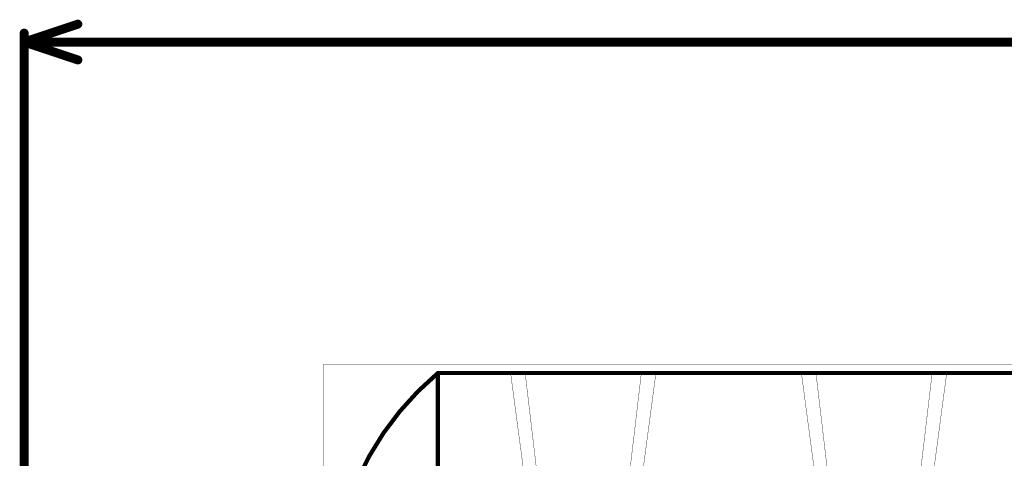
# Model space of a CAD drawing. Header units: millimetres. Extents: x 138 to 555, y 26 to 334.
# Tile 384 of 656: x 161 to 189, y 313 to 325. Entities that reach past the tile are written whole.
import ezdxf

# ---------------------------------------------------------------- set-up
doc = ezdxf.new("R2010")
doc.units = ezdxf.units.MM
for name, color, linetype in [('DrillDrawing', 1, 'Continuous'), ('Mechanical20', 56, 'Continuous'), ('Mechanical27', 56, 'Continuous'), ('TopOverlay', 2, 'Continuous')]:
    doc.layers.add(name, color=color, linetype=linetype)

# ---------------------------------------------------------------- blocks, each defined once
blk = doc.blocks.new('CON_RJ45_YD_48F_01GYDXNL_LED_P_806')
at = {"layer": 'Mechanical20', "const_width": 0.01}
for points in [[(11.5, 3.6), (11.5, -3.75)], [(11.5, -3.75), (-11.5, -3.75)]]:
    blk.add_lwpolyline(points, dxfattribs=at)
at = {"layer": 'Mechanical20', "const_width": 0.005}
blk.add_lwpolyline([(11.498, -3.75, 1), (11.502, -3.75, 1)], format="xyb", close=True, dxfattribs=at)
blk.add_lwpolyline([(11.498, -3.75, 1), (11.502, -3.75, 1)], format="xyb", close=True, dxfattribs=at)
at = {"layer": 'Mechanical27', "const_width": 0.01}
for points in [[(8.255, 18.34), (8.255, -3.5)], [(-5.251, 3.556), (-6.19, -3.5)], [(-2.065, -3.5), (-3.004, 3.556)], [(3.004, 3.556), (2.065, -3.5)], [(6.19, -3.5), (5.251, 3.556)], [(-4.994, 3.147), (-5.777, -3.5)], [(-2.478, -3.5), (-3.261, 3.147)], [(3.261, 3.147), (2.478, -3.5)], [(5.777, -3.5), (4.994, 3.147)], [(8.255, -3.5), (-8.255, -3.5)]]:
    blk.add_lwpolyline(points, dxfattribs=at)
blk.add_lwpolyline([(11.255, 3.298, -0.232707), (8.257, -3.498)], format="xyb", dxfattribs=at)
at = {"layer": 'Mechanical27', "const_width": 0.005}
for points in [[(-6.192, -3.5, 1), (-6.188, -3.5, 1)], [(-5.78, -3.5, 1), (-5.775, -3.5, 1)], [(-2.48, -3.5, 1), (-2.475, -3.5, 1)], [(-2.067, -3.5, 1), (-2.063, -3.5, 1)], [(2.063, -3.5, 1), (2.067, -3.5, 1)], [(2.475, -3.5, 1), (2.48, -3.5, 1)], [(5.775, -3.5, 1), (5.78, -3.5, 1)], [(6.188, -3.5, 1), (6.192, -3.5, 1)], [(8.253, -3.5, 1), (8.257, -3.5, 1)], [(8.253, -3.5, 1), (8.257, -3.5, 1)], [(8.255, -3.498, 1), (8.26, -3.498, 1)]]:
    blk.add_lwpolyline(points, format="xyb", close=True, dxfattribs=at)
at = {"layer": 'TopOverlay', "const_width": 0.12}
for points in [[(8.255, 9.18), (8.255, -3.5)], [(8.255, -3.5), (-8.255, -3.5)]]:
    blk.add_lwpolyline(points, dxfattribs=at)
blk.add_lwpolyline([(11.255, 3.298, -0.232707), (8.257, -3.498)], format="xyb", dxfattribs=at)
at = {"layer": 'TopOverlay', "const_width": 0.06}
for points in [[(8.225, -3.5, 1), (8.285, -3.5, 1)], [(8.225, -3.5, 1), (8.285, -3.5, 1)], [(8.227, -3.498, 1), (8.287, -3.498, 1)]]:
    blk.add_lwpolyline(points, format="xyb", close=True, dxfattribs=at)

msp = doc.modelspace()

# ---------------------------------------------------------------- linework, layer by layer
at = {"layer": 'DrillDrawing', "const_width": 0.254}
for points in [[(160.82, 324.409), (162.344, 324.917)], [(160.82, 311.507), (160.82, 324.663)], [(160.82, 324.409), (249.371, 324.409)], [(160.82, 324.409), (162.344, 323.901)]]:
    msp.add_lwpolyline(points, dxfattribs=at)
at = {"layer": 'DrillDrawing', "const_width": 0.127}
for points in [[(162.281, 324.917, 1), (162.408, 324.917, 1)], [(160.757, 324.663, 1), (160.884, 324.663, 1)], [(160.757, 324.409, 1), (160.884, 324.409, 1)], [(160.757, 324.409, 1), (160.884, 324.409, 1)], [(160.757, 324.409, 1), (160.884, 324.409, 1)], [(162.281, 323.901, 1), (162.408, 323.901, 1)]]:
    msp.add_lwpolyline(points, format="xyb", close=True, dxfattribs=at)

# ---------------------------------------------------------------- block references
at = {"rotation": 180}
msp.add_blockref('CON_RJ45_YD_48F_01GYDXNL_LED_P_806', (180.82, 311.507), dxfattribs=at)

doc.saveas('drawing.dxf')
